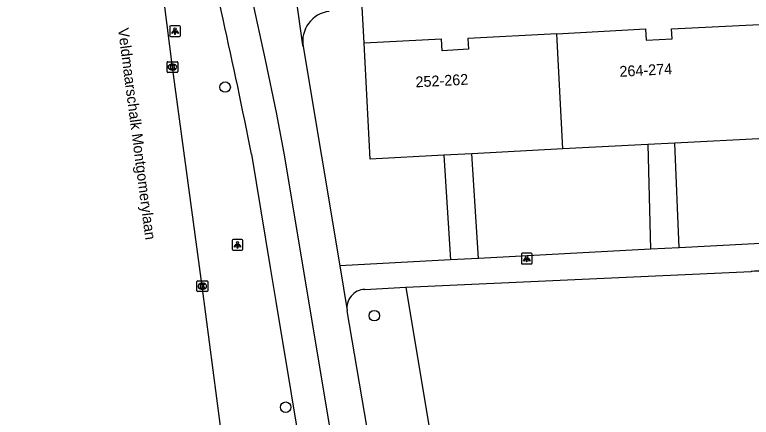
# Model space of a CAD drawing. Extents: x 161084 to 161928, y 385355 to 386522.
# Drawn here: x 161226.7 to 161295.2, y 385408.5 to 385445.9 of the extents above; entities that cross this region are included whole.
import ezdxf

# ---------------------------------------------------------------- set-up
doc = ezdxf.new("R2010")
doc.units = 0
for name, color, linetype in [('IMGEO_Boom', 7, 'Continuous'), ('IMGEO_Fietspad_gesloten', 7, 'Continuous'), ('IMGEO_Groenvoorziening', 7, 'Continuous'), ('IMGEO_Kolk', 7, 'Continuous'), ('IMGEO_Lichtpunt', 7, 'Continuous'), ('IMGEO_Openbare_ruimte_label', 7, 'Continuous'), ('IMGEO_OVBaan_gesloten', 7, 'Continuous'), ('IMGEO_Pand', 7, 'Continuous'), ('IMGEO_Pand_nummerreeks', 7, 'Continuous'), ('IMGEO_Voetpad_open', 7, 'Continuous')]:
    doc.layers.add(name, color=color, linetype=linetype)

msp = doc.modelspace()

# ---------------------------------------------------------------- linework, layer by layer
at = {"layer": 'IMGEO_Boom'}
for centre in [(161246.27, 385439.222), (161260.158, 385417.966), (161251.907, 385409.456)]:
    msp.add_circle(centre, 0.489, dxfattribs=at)
at = {"layer": 'IMGEO_Fietspad_gesloten'}
for points in [[(161246.11, 385458.67), (161248.719, 385447.607), (161250.012, 385441.75), (161251.01, 385436.86), (161251.747, 385433.067), (161261.121, 385376.774), (161261.708, 385373.229), (161261.939, 385371.83)], [(161248.738, 385432.968), (161250.47, 385422.44), (161250.989, 385419.281), (161253.858, 385402.114), (161254.177, 385400.327), (161256.159, 385388.557), (161259.098, 385371.912)]]:
    msp.add_lwpolyline(points, dxfattribs=at)
msp.add_arc((160597.131, 385302.223), 664.595, 11.345716, 13.562529, dxfattribs=at)
at = {"layer": 'IMGEO_Groenvoorziening'}
msp.add_lwpolyline([(161263.082, 385420.601), (161269.634, 385381.353)], dxfattribs=at)
at = {"layer": 'IMGEO_Kolk'}
for p, q in [((161240.871, 385440.655), (161240.871, 385441.507)), ((161240.946, 385441.581), (161241.798, 385441.581)), ((161241.872, 385441.507), (161241.872, 385440.655)), ((161241.382, 385440.801), (161241.357, 385440.801)), ((161241.359, 385441.361), (161241.384, 385441.361)), ((161241.798, 385440.581), (161240.946, 385440.581)), ((161243.651, 385420.281), (161243.651, 385421.133)), ((161243.726, 385421.207), (161244.578, 385421.207)), ((161244.139, 385420.987), (161244.164, 385420.987)), ((161244.652, 385421.133), (161244.652, 385420.281)), ((161244.578, 385420.207), (161243.726, 385420.207)), ((161244.162, 385420.427), (161244.137, 385420.427))]:
    msp.add_line(p, q, dxfattribs=at)
for points in [[(161240.871, 385440.655), (161240.871, 385441.507)], [(161240.946, 385441.581), (161241.798, 385441.581)], [(161241.872, 385441.507), (161241.872, 385440.655)], [(161241.192, 385441.281), (161241.315, 385441.281), (161241.315, 385441.13), (161241.445, 385441.281), (161241.609, 385441.281), (161241.463, 385441.13), (161241.616, 385440.881), (161241.464, 385440.881), (161241.379, 385441.045), (161241.315, 385440.978), (161241.315, 385440.881), (161241.192, 385440.881), (161241.192, 385441.281)], [(161241.798, 385440.581), (161240.946, 385440.581)], [(161243.651, 385420.281), (161243.651, 385421.133)], [(161243.726, 385421.207), (161244.578, 385421.207)], [(161243.972, 385420.907), (161244.095, 385420.907), (161244.095, 385420.756), (161244.225, 385420.907), (161244.389, 385420.907), (161244.243, 385420.756), (161244.396, 385420.507), (161244.244, 385420.507), (161244.159, 385420.671), (161244.095, 385420.604), (161244.095, 385420.507), (161243.972, 385420.507), (161243.972, 385420.907)], [(161244.652, 385421.133), (161244.652, 385420.281)], [(161244.578, 385420.207), (161243.726, 385420.207)]]:
    msp.add_lwpolyline(points, dxfattribs=at)
for centre, start, end in [((161240.948, 385441.505), 91.55205, 178.44795), ((161240.948, 385441.505), 91.55205, 178.44795), ((161241.796, 385441.505), 1.55205, 88.44795), ((161241.796, 385441.505), 1.55205, 88.44795), ((161240.948, 385440.657), 181.55205, 268.44795), ((161240.948, 385440.657), 181.55205, 268.44795), ((161241.796, 385440.657), 271.55205, 358.44795), ((161241.796, 385440.657), 271.55205, 358.44795), ((161243.728, 385421.131), 91.55205, 178.44795), ((161243.728, 385421.131), 91.55205, 178.44795), ((161244.576, 385421.131), 1.55205, 88.44795), ((161244.576, 385421.131), 1.55205, 88.44795), ((161243.728, 385420.283), 181.55205, 268.44795), ((161243.728, 385420.283), 181.55205, 268.44795), ((161244.576, 385420.283), 271.55205, 358.44795), ((161244.576, 385420.283), 271.55205, 358.44795)]:
    msp.add_arc(centre, 0.0765, start, end, dxfattribs=at)
for centre, major_axis, ratio, start_param, end_param in [((161241.358, 385441.081), (-0.387, 0.002), 0.722429, 4.712389, 7.853982), ((161241.383, 385441.081), (-0.39, 0.002), 0.717154, 1.570796, 4.712389), ((161244.138, 385420.707), (-0.387, 0.002), 0.722429, 4.712389, 7.853982), ((161244.163, 385420.707), (-0.39, 0.002), 0.717154, 1.570796, 4.712389)]:
    msp.add_ellipse(centre, major_axis=major_axis, ratio=ratio, start_param=start_param, end_param=end_param, dxfattribs=at)
at = {"layer": 'IMGEO_Lichtpunt'}
for p, q in [((161242.017, 385444.917), (161241.209, 385444.917)), ((161242.017, 385444.917), (161241.209, 385444.917)), ((161241.115, 385444.822), (161241.115, 385444.015)), ((161241.115, 385444.822), (161241.115, 385444.015)), ((161242.111, 385444.015), (161242.111, 385444.822)), ((161242.111, 385444.015), (161242.111, 385444.822)), ((161241.209, 385443.921), (161242.017, 385443.921)), ((161241.209, 385443.921), (161242.017, 385443.921)), ((161247.83, 385425.053), (161247.022, 385425.053)), ((161247.83, 385425.053), (161247.022, 385425.053)), ((161246.928, 385424.958), (161246.928, 385424.151)), ((161246.928, 385424.958), (161246.928, 385424.151)), ((161247.924, 385424.151), (161247.924, 385424.958)), ((161247.924, 385424.151), (161247.924, 385424.958)), ((161247.022, 385424.057), (161247.83, 385424.057)), ((161247.022, 385424.057), (161247.83, 385424.057)), ((161273.833, 385423.675), (161273.833, 385422.868)), ((161273.833, 385423.675), (161273.833, 385422.868)), ((161274.735, 385423.77), (161273.927, 385423.77)), ((161274.735, 385423.77), (161273.927, 385423.77)), ((161274.829, 385422.868), (161274.829, 385423.675)), ((161274.829, 385422.868), (161274.829, 385423.675)), ((161273.927, 385422.774), (161274.735, 385422.774)), ((161273.927, 385422.774), (161274.735, 385422.774))]:
    msp.add_line(p, q, dxfattribs=at)
for points in [[(161241.489, 385444.486), (161241.528, 385444.458), (161241.34, 385444.196), (161241.302, 385444.223), (161241.489, 385444.486)], [(161241.591, 385444.438), (161241.638, 385444.438), (161241.638, 385444.116), (161241.591, 385444.116), (161241.591, 385444.438)], [(161241.701, 385444.458), (161241.739, 385444.485), (161241.926, 385444.223), (161241.887, 385444.195), (161241.701, 385444.458)], [(161247.302, 385424.622), (161247.341, 385424.594), (161247.153, 385424.332), (161247.115, 385424.359), (161247.302, 385424.622)], [(161247.404, 385424.574), (161247.451, 385424.574), (161247.451, 385424.252), (161247.404, 385424.252), (161247.404, 385424.574)], [(161247.514, 385424.594), (161247.552, 385424.621), (161247.739, 385424.359), (161247.7, 385424.331), (161247.514, 385424.594)], [(161274.207, 385423.339), (161274.246, 385423.311), (161274.058, 385423.049), (161274.02, 385423.076), (161274.207, 385423.339)], [(161274.309, 385423.291), (161274.356, 385423.291), (161274.356, 385422.969), (161274.309, 385422.969), (161274.309, 385423.291)], [(161274.419, 385423.311), (161274.457, 385423.338), (161274.644, 385423.076), (161274.605, 385423.048), (161274.419, 385423.311)]]:
    msp.add_lwpolyline(points, dxfattribs=at)
for centre in [(161241.614, 385444.62), (161247.427, 385424.756), (161274.332, 385423.473)]:
    msp.add_circle(centre, 0.0994, dxfattribs=at)
for centre, start, end in [((161241.209, 385444.822), 90, 180), ((161241.209, 385444.822), 90, 180), ((161242.017, 385444.822), 0, 90), ((161242.017, 385444.822), 0, 90), ((161241.209, 385444.015), 180, 270), ((161241.209, 385444.015), 180, 270), ((161242.017, 385444.015), 270, 0), ((161242.017, 385444.015), 270, 360), ((161247.022, 385424.958), 90, 180), ((161247.022, 385424.958), 90, 180), ((161247.83, 385424.958), 0, 90), ((161247.83, 385424.958), 0, 90), ((161247.022, 385424.151), 180, 270), ((161247.022, 385424.151), 180, 270), ((161247.83, 385424.151), 270, 0), ((161247.83, 385424.151), 270, 360), ((161273.927, 385423.675), 90, 180), ((161273.927, 385423.675), 90, 180), ((161274.735, 385423.675), 0, 90), ((161274.735, 385423.675), 0, 90), ((161273.927, 385422.868), 180, 270), ((161273.927, 385422.868), 180, 270), ((161274.735, 385422.868), 270, 0), ((161274.735, 385422.868), 270, 360)]:
    msp.add_arc(centre, 0.0946, start, end, dxfattribs=at)
at = {"layer": 'IMGEO_OVBaan_gesloten'}
msp.add_lwpolyline([(161245.842, 385407.69), (161244.152, 385420.707), (161241.372, 385441.081), (161239.042, 385459.421), (161237.22, 385473.071), (161226.701, 385552.542)], dxfattribs=at)
at = {"layer": 'IMGEO_Pand'}
for points in [[(161277.131, 385444.184), (161285.396, 385444.625), (161285.452, 385443.586), (161287.852, 385443.714), (161287.803, 385444.643), (161295.975, 385445.04)], [(161277.131, 385444.184), (161268.867, 385443.744), (161268.92, 385442.736), (161266.456, 385442.605), (161266.399, 385443.672), (161259.203, 385443.289)], [(161277.692, 385433.468), (161277.131, 385444.184)], [(161266.628, 385432.889), (161259.777, 385432.531), (161259.203, 385443.289)], [(161288.111, 385434.013), (161285.602, 385433.882)], [(161296.529, 385434.453), (161288.111, 385434.013)], [(161277.692, 385433.468), (161269.221, 385433.025)], [(161285.602, 385433.882), (161277.692, 385433.468)], [(161269.221, 385433.025), (161266.628, 385432.889)]]:
    msp.add_lwpolyline(points, dxfattribs=at)
at = {"layer": 'IMGEO_Voetpad_open'}
for points in [[(161253.53, 385442.999), (161253.495, 385443.122), (161252.465, 385450.476), (161252.464, 385450.5)], [(161259.203, 385443.289), (161259.021, 385446.679)], [(161253.53, 385442.999), (161256.938, 385422.597)], [(161288.506, 385424.279), (161288.111, 385434.013)], [(161285.602, 385433.882), (161285.837, 385424.137)], [(161266.628, 385432.889), (161267.245, 385423.146)], [(161269.853, 385423.285), (161269.221, 385433.025)], [(161304.852, 385425.15), (161288.506, 385424.279)], [(161285.837, 385424.137), (161269.853, 385423.285)], [(161288.506, 385424.279), (161285.837, 385424.137)], [(161267.245, 385423.146), (161256.938, 385422.597)], [(161269.853, 385423.285), (161267.245, 385423.146)], [(161256.938, 385422.597), (161257.613, 385418.443), (161257.619, 385418.421)], [(161295.221, 385422.083), (161295.289, 385422.097), (161302.496, 385422.83), (161302.549, 385422.828)], [(161263.082, 385420.601), (161295.221, 385422.083)], [(161259.265, 385420.409), (161263.082, 385420.601)], [(161263.535, 385382.785), (161260.645, 385400.791), (161257.619, 385418.421)]]:
    msp.add_lwpolyline(points, dxfattribs=at)
for centre, radius, start, end in [((161256.315, 385443.463), 2.824, 97.61361, 189.4657), ((161295.54, 385419.364), 2.738, 359.90402, 96.68945), ((161259.335, 385418.675), 1.735, 92.32382, 188.42886)]:
    msp.add_arc(centre, radius, start, end, dxfattribs=at)

# ---------------------------------------------------------------- texts
at = {"layer": 'IMGEO_Openbare_ruimte_label'}
msp.add_text('Veldmaarschalk Montgomerylaan', height=1, rotation=277.40918, dxfattribs=at).set_placement((161236.303, 385444.649))
at = {"layer": 'IMGEO_Pand_nummerreeks'}
for s, rotation, p in [('264-274', 3.05387, (161282.983, 385440.169)), ('252-262', 3.04241, (161264.012, 385439.191))]:
    msp.add_text(s, height=1, rotation=rotation, dxfattribs=at).set_placement(p)

doc.saveas('drawing.dxf')
